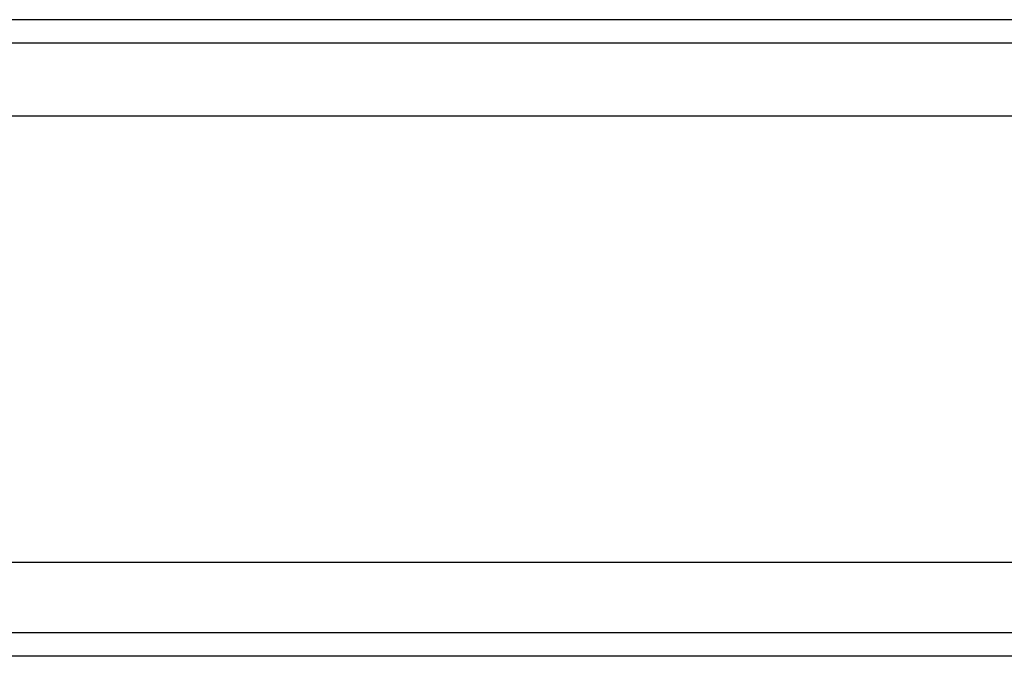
# Model space of a CAD drawing. Header units: millimetres. Extents: x -2774 to 3135, y -1571 to 860.
# Tile 380 of 625: x -653 to -632, y -1219 to -1205. Entities that reach past the tile are written whole.
import ezdxf
from ezdxf.lldxf.tags import DXFTag

# ---------------------------------------------------------------- set-up
doc = ezdxf.new("R2010")
doc.units = ezdxf.units.MM
doc.layers.get('0').update_dxf_attribs({"linetype": 'CONTINUOUS'})
tags = doc.linetypes.add('DASHED', pattern=[25.72, 12.86, -12.86]).pattern_tags.tags
tags[6:7] = [DXFTag(74, 4), DXFTag(75, 0), DXFTag(340, '0'), DXFTag(46, 0.0), DXFTag(50, 0.0), DXFTag(44, 0.0), DXFTag(45, 0.0)]
tags[4:5] = [DXFTag(74, 4), DXFTag(75, 0), DXFTag(340, '0'), DXFTag(46, 0.0), DXFTag(50, 0.0), DXFTag(44, 0.0), DXFTag(45, 0.0)]

msp = doc.modelspace()

# ---------------------------------------------------------------- linework, layer by layer
at = {"color": 0, "linetype": 'Continuous'}
for p, q in [((-8.445, -1205.429), (-748.445, -1205.429)), ((-8.445, -1216.979), (-748.445, -1216.979)), ((-8.445, -1218.979), (-748.445, -1218.979))]:
    msp.add_line(p, q, dxfattribs=at)
at = {"color": 0, "linetype": 'DASHED'}
for p, q in [((-8.445, -1207.479), (-748.445, -1207.479)), ((-8.445, -1218.479), (-748.445, -1218.479))]:
    msp.add_line(p, q, dxfattribs=at)
at = {"color": 0, "linetype": 'Continuous'}
msp.add_open_spline([(-8.445, -1205.929), (-748.445, -1205.929)], degree=1, dxfattribs=at)

doc.saveas('drawing.dxf')
